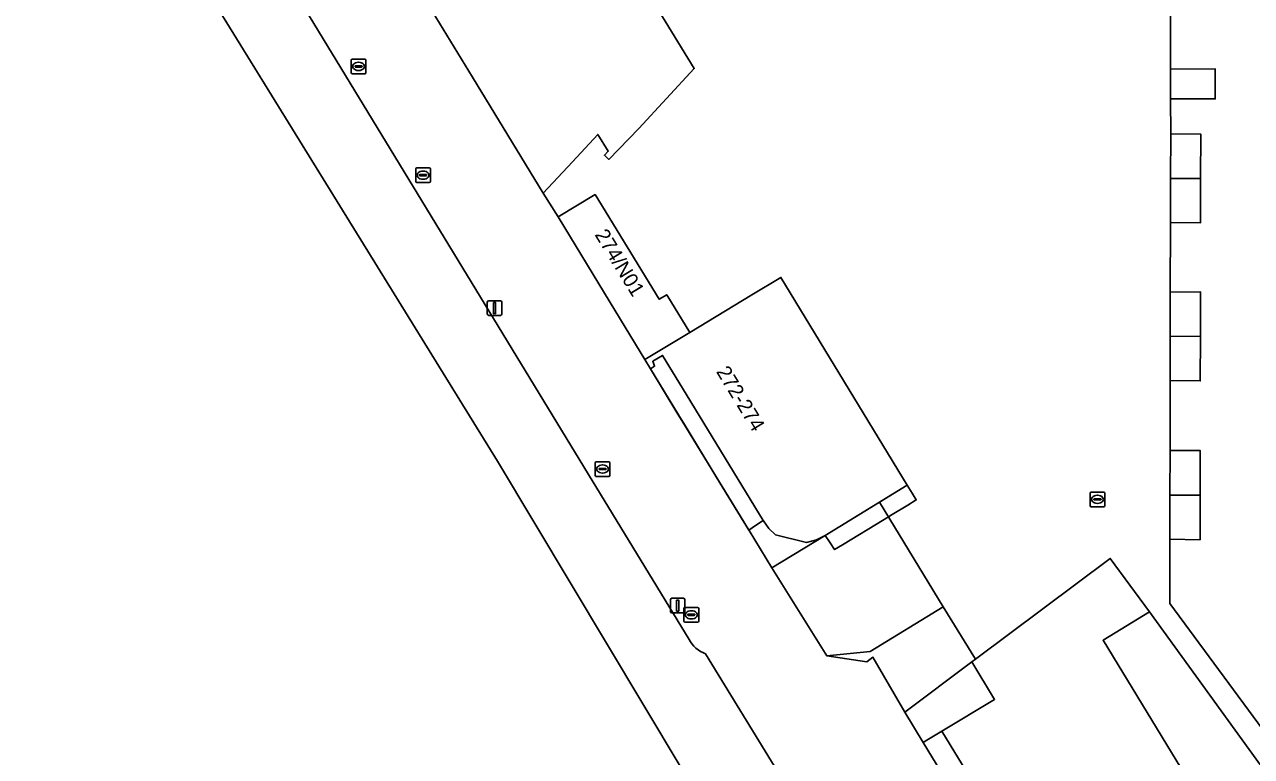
# Model space of a CAD drawing. Extents: x 160377 to 161131, y 383938 to 384853.
# Drawn here: x 160388.2 to 160471.8, y 384659.3 to 384709.2 of the extents above; entities that cross this region are included whole.
import ezdxf

# ---------------------------------------------------------------- set-up
doc = ezdxf.new("R2010")
doc.units = 0
for name, color, linetype in [('IMGEO_Brandkraan', 7, 'Continuous'), ('IMGEO_Erf', 7, 'Continuous'), ('IMGEO_Kolk', 7, 'Continuous'), ('IMGEO_Lichtmast', 7, 'Continuous'), ('IMGEO_Pand', 7, 'Continuous'), ('IMGEO_Pand_nummerreeks', 7, 'Continuous'), ('IMGEO_Pand_overbouw', 7, 'Continuous'), ('IMGEO_Parkeervlak_open', 7, 'Continuous'), ('IMGEO_Rijbaan_lokaal_gesloten', 7, 'Continuous'), ('IMGEO_Rioolput', 7, 'Continuous'), ('IMGEO_Terreindeel_zand', 7, 'Continuous'), ('IMGEO_Voetpad_open', 7, 'Continuous')]:
    doc.layers.add(name, color=color, linetype=linetype)

msp = doc.modelspace()

# ---------------------------------------------------------------- linework, layer by layer
at = {"layer": 'IMGEO_Brandkraan'}
for p, q in [((160410.453, 384705.93), (160410.453, 384706.782)), ((160410.528, 384706.856), (160411.38, 384706.856)), ((160410.712, 384706.35), (160410.712, 384706.362)), ((160411.15, 384706.313), (160410.752, 384706.313)), ((160410.755, 384706.399), (160411.153, 384706.399)), ((160410.941, 384706.636), (160410.966, 384706.636)), ((160411.196, 384706.362), (160411.196, 384706.35)), ((160411.454, 384706.782), (160411.454, 384705.93)), ((160411.38, 384705.856), (160410.528, 384705.856)), ((160410.964, 384706.076), (160410.939, 384706.076))]:
    msp.add_line(p, q, dxfattribs=at)
for points in [[(160410.453, 384705.93), (160410.453, 384706.782)], [(160410.528, 384706.856), (160411.38, 384706.856)], [(160411.454, 384706.782), (160411.454, 384705.93)], [(160411.38, 384705.856), (160410.528, 384705.856)]]:
    msp.add_lwpolyline(points, dxfattribs=at)
for centre, radius, start, end in [((160410.53, 384706.78), 0.0765, 91.55205, 178.44795), ((160410.53, 384706.78), 0.0765, 91.55205, 178.44795), ((160410.752, 384706.359), 0.0403, 85.87752, 175.75265), ((160410.749, 384706.349), 0.0366, 178.93798, 274.71019), ((160411.153, 384706.356), 0.043, 264.86636, 352.45326), ((160411.157, 384706.361), 0.0386, 1.73085, 96.63898), ((160411.378, 384706.78), 0.0765, 1.55205, 88.44795), ((160411.378, 384706.78), 0.0765, 1.55205, 88.44795), ((160410.53, 384705.932), 0.0765, 181.55205, 268.44795), ((160410.53, 384705.932), 0.0765, 181.55205, 268.44795), ((160411.378, 384705.932), 0.0765, 271.55205, 358.44795), ((160411.378, 384705.932), 0.0765, 271.55205, 358.44795)]:
    msp.add_arc(centre, radius, start, end, dxfattribs=at)
for centre, major_axis, ratio, start_param, end_param in [((160410.94, 384706.356), (-0.387, 0.002), 0.722429, 4.712389, 7.853982), ((160410.965, 384706.356), (-0.39, 0.002), 0.717154, 1.570796, 4.712389)]:
    msp.add_ellipse(centre, major_axis=major_axis, ratio=ratio, start_param=start_param, end_param=end_param, dxfattribs=at)
at = {"layer": 'IMGEO_Erf'}
for points in [[(160479.098, 384722.358), (160466.304, 384713.501), (160466.315, 384706.177), (160469.372, 384706.18), (160469.375, 384704.132), (160466.318, 384704.146), (160466.334, 384701.748), (160468.387, 384701.741), (160468.377, 384698.707), (160468.367, 384695.673), (160466.316, 384695.695), (160466.299, 384690.955), (160468.371, 384690.963), (160468.361, 384687.925), (160468.35, 384684.887), (160466.303, 384684.92), (160466.29, 384680.132), (160468.346, 384680.138), (160468.343, 384677.095), (160468.34, 384674.051), (160466.281, 384674.086), (160466.274, 384669.689), (160473.289, 384660.154)], [(160473.289, 384660.154), (160466.274, 384669.689), (160466.281, 384674.086), (160466.285, 384677.097), (160466.29, 384680.132), (160466.303, 384684.92), (160466.301, 384687.932), (160466.299, 384690.955), (160466.316, 384695.695), (160466.325, 384698.714), (160466.334, 384701.748), (160466.318, 384704.146), (160466.315, 384706.177), (160466.304, 384713.501), (160479.098, 384722.358)], [(160426.923, 384717.745), (160427.664, 384716.339), (160433.844, 384706.201), (160430.071, 384702.125), (160428.022, 384700.001), (160427.717, 384700.287), (160427.973, 384700.562), (160427.261, 384701.716), (160425.536, 384699.847), (160423.534, 384697.703), (160424.566, 384696.098), (160427.085, 384697.611), (160431.451, 384690.458), (160431.963, 384690.771), (160433.535, 384688.196), (160437.774, 384690.756), (160439.752, 384691.951), (160448.372, 384677.765), (160446.471, 384676.603), (160450.828, 384669.473), (160453.015, 384665.893), (160462.214, 384672.767), (160464.883, 384669.131), (160479.261, 384649.275)], [(160471.267, 384627.252), (160450.738, 384660.987), (160449.7, 384660.356), (160449.453, 384660.205), (160451.536, 384656.783)]]:
    msp.add_lwpolyline(points, dxfattribs=at)
for points in [[(160482.03, 384633.785), (160487.376, 384638.462), (160479.261, 384649.275), (160464.883, 384669.131), (160461.726, 384667.191)], [(160454.327, 384663.15), (160452.774, 384665.713), (160448.214, 384662.28), (160449.453, 384660.205), (160449.7, 384660.356), (160450.738, 384660.987)]]:
    msp.add_lwpolyline(points, close=True, dxfattribs=at)
at = {"layer": 'IMGEO_Kolk'}
for p, q in [((160414.847, 384698.507), (160414.847, 384699.359)), ((160414.922, 384699.433), (160415.774, 384699.433)), ((160415.106, 384698.927), (160415.106, 384698.939)), ((160415.544, 384698.89), (160415.146, 384698.89)), ((160415.149, 384698.976), (160415.547, 384698.976)), ((160415.335, 384699.213), (160415.36, 384699.213)), ((160415.59, 384698.939), (160415.59, 384698.927)), ((160415.848, 384699.359), (160415.848, 384698.507)), ((160415.774, 384698.433), (160414.922, 384698.433)), ((160415.358, 384698.653), (160415.333, 384698.653)), ((160427.089, 384678.448), (160427.089, 384679.3)), ((160427.164, 384679.374), (160428.016, 384679.374)), ((160427.348, 384678.868), (160427.348, 384678.88)), ((160427.786, 384678.831), (160427.388, 384678.831)), ((160427.391, 384678.917), (160427.789, 384678.917)), ((160427.577, 384679.154), (160427.602, 384679.154)), ((160427.832, 384678.88), (160427.832, 384678.868)), ((160428.09, 384679.3), (160428.09, 384678.448)), ((160428.016, 384678.374), (160427.164, 384678.374)), ((160427.6, 384678.594), (160427.575, 384678.594)), ((160433.143, 384668.498), (160433.143, 384669.35)), ((160433.218, 384669.424), (160434.07, 384669.424)), ((160433.402, 384668.918), (160433.402, 384668.93)), ((160433.84, 384668.881), (160433.442, 384668.881)), ((160433.445, 384668.967), (160433.843, 384668.967)), ((160433.631, 384669.204), (160433.656, 384669.204)), ((160433.886, 384668.93), (160433.886, 384668.918)), ((160434.144, 384669.35), (160434.144, 384668.498)), ((160434.07, 384668.424), (160433.218, 384668.424)), ((160433.654, 384668.644), (160433.629, 384668.644))]:
    msp.add_line(p, q, dxfattribs=at)
for points in [[(160414.847, 384698.507), (160414.847, 384699.359)], [(160414.922, 384699.433), (160415.774, 384699.433)], [(160415.848, 384699.359), (160415.848, 384698.507)], [(160415.774, 384698.433), (160414.922, 384698.433)], [(160427.089, 384678.448), (160427.089, 384679.3)], [(160427.164, 384679.374), (160428.016, 384679.374)], [(160428.09, 384679.3), (160428.09, 384678.448)], [(160428.016, 384678.374), (160427.164, 384678.374)], [(160433.143, 384668.498), (160433.143, 384669.35)], [(160433.218, 384669.424), (160434.07, 384669.424)], [(160434.144, 384669.35), (160434.144, 384668.498)], [(160434.07, 384668.424), (160433.218, 384668.424)]]:
    msp.add_lwpolyline(points, dxfattribs=at)
for centre, radius, start, end in [((160414.924, 384699.357), 0.0765, 91.55205, 178.44795), ((160414.924, 384699.357), 0.0765, 91.55205, 178.44795), ((160415.146, 384698.936), 0.0403, 85.87752, 175.75265), ((160415.143, 384698.926), 0.0366, 178.93798, 274.71019), ((160415.547, 384698.933), 0.043, 264.86636, 352.45326), ((160415.551, 384698.938), 0.0386, 1.73085, 96.63898), ((160415.772, 384699.357), 0.0765, 1.55205, 88.44795), ((160415.772, 384699.357), 0.0765, 1.55205, 88.44795), ((160414.924, 384698.509), 0.0765, 181.55205, 268.44795), ((160414.924, 384698.509), 0.0765, 181.55205, 268.44795), ((160415.772, 384698.509), 0.0765, 271.55205, 358.44795), ((160415.772, 384698.509), 0.0765, 271.55205, 358.44795), ((160427.166, 384679.298), 0.0765, 91.55205, 178.44795), ((160427.166, 384679.298), 0.0765, 91.55205, 178.44795), ((160427.388, 384678.877), 0.0403, 85.87752, 175.75265), ((160427.385, 384678.867), 0.0366, 178.93798, 274.71019), ((160427.789, 384678.874), 0.043, 264.86636, 352.45326), ((160427.793, 384678.879), 0.0386, 1.73085, 96.63898), ((160428.014, 384679.298), 0.0765, 1.55205, 88.44795), ((160428.014, 384679.298), 0.0765, 1.55205, 88.44795), ((160427.166, 384678.45), 0.0765, 181.55205, 268.44795), ((160427.166, 384678.45), 0.0765, 181.55205, 268.44795), ((160428.014, 384678.45), 0.0765, 271.55205, 358.44795), ((160428.014, 384678.45), 0.0765, 271.55205, 358.44795), ((160433.22, 384669.348), 0.0765, 91.55205, 178.44795), ((160433.22, 384669.348), 0.0765, 91.55205, 178.44795), ((160433.442, 384668.927), 0.0403, 85.87752, 175.75265), ((160433.439, 384668.917), 0.0366, 178.93798, 274.71019), ((160433.843, 384668.924), 0.043, 264.86636, 352.45326), ((160433.847, 384668.929), 0.0386, 1.73085, 96.63898), ((160434.068, 384669.348), 0.0765, 1.55205, 88.44795), ((160434.068, 384669.348), 0.0765, 1.55205, 88.44795), ((160433.22, 384668.5), 0.0765, 181.55205, 268.44795), ((160433.22, 384668.5), 0.0765, 181.55205, 268.44795), ((160434.068, 384668.5), 0.0765, 271.55205, 358.44795), ((160434.068, 384668.5), 0.0765, 271.55205, 358.44795)]:
    msp.add_arc(centre, radius, start, end, dxfattribs=at)
for centre, major_axis, ratio, start_param, end_param in [((160415.334, 384698.933), (-0.387, 0.002), 0.722429, 4.712389, 7.853982), ((160415.359, 384698.933), (-0.39, 0.002), 0.717154, 1.570796, 4.712389), ((160427.576, 384678.874), (-0.387, 0.002), 0.722429, 4.712389, 7.853982), ((160427.601, 384678.874), (-0.39, 0.002), 0.717154, 1.570796, 4.712389), ((160433.63, 384668.924), (-0.387, 0.002), 0.722429, 4.712389, 7.853982), ((160433.655, 384668.924), (-0.39, 0.002), 0.717154, 1.570796, 4.712389)]:
    msp.add_ellipse(centre, major_axis=major_axis, ratio=ratio, start_param=start_param, end_param=end_param, dxfattribs=at)
at = {"layer": 'IMGEO_Lichtmast'}
for p, q in [((160419.729, 384689.459), (160419.729, 384690.259)), ((160419.729, 384690.259), (160419.729, 384689.459)), ((160419.829, 384690.359), (160420.619, 384690.359)), ((160420.619, 384690.359), (160419.829, 384690.359)), ((160420.719, 384690.259), (160420.719, 384689.459)), ((160420.719, 384689.459), (160420.719, 384690.259)), ((160420.619, 384689.359), (160419.829, 384689.359)), ((160419.829, 384689.359), (160420.619, 384689.359)), ((160432.219, 384669.152), (160432.219, 384669.952)), ((160432.219, 384669.952), (160432.219, 384669.152)), ((160432.319, 384670.052), (160433.109, 384670.052)), ((160433.109, 384670.052), (160432.319, 384670.052)), ((160433.209, 384669.952), (160433.209, 384669.152)), ((160433.209, 384669.152), (160433.209, 384669.952)), ((160433.109, 384669.052), (160432.319, 384669.052)), ((160432.319, 384669.052), (160433.109, 384669.052))]:
    msp.add_line(p, q, dxfattribs=at)
for points in [[(160420.149, 384690.234), (160420.299, 384690.234), (160420.299, 384689.484), (160420.149, 384689.484), (160420.149, 384690.234)], [(160432.639, 384669.927), (160432.789, 384669.927), (160432.789, 384669.177), (160432.639, 384669.177), (160432.639, 384669.927)]]:
    msp.add_lwpolyline(points, dxfattribs=at)
for centre, start, end in [((160419.829, 384690.259), 90, 180), ((160419.829, 384690.259), 90, 180), ((160420.619, 384690.259), 0, 90), ((160420.619, 384690.259), 360, 90), ((160419.829, 384689.459), 180, 270), ((160419.829, 384689.459), 180, 270), ((160420.619, 384689.459), 270, 0), ((160420.619, 384689.459), 270, 0), ((160432.319, 384669.952), 90, 180), ((160432.319, 384669.952), 90, 180), ((160433.109, 384669.952), 0, 90), ((160433.109, 384669.952), 360, 90), ((160432.319, 384669.152), 180, 270), ((160432.319, 384669.152), 180, 270), ((160433.109, 384669.152), 270, 0), ((160433.109, 384669.152), 270, 0)]:
    msp.add_arc(centre, 0.1, start, end, dxfattribs=at)
at = {"layer": 'IMGEO_Pand'}
msp.add_lwpolyline([(160406.366, 384725.891), (160408.648, 384722.145), (160411.211, 384717.938), (160418.713, 384705.632), (160423.534, 384697.703), (160425.536, 384699.847), (160427.261, 384701.716), (160427.973, 384700.562), (160427.717, 384700.287), (160428.022, 384700.001), (160430.071, 384702.125), (160433.844, 384706.201), (160427.664, 384716.339), (160426.923, 384717.745)], dxfattribs=at)
for points in [[(160466.315, 384706.177), (160466.318, 384704.146), (160469.375, 384704.132), (160469.372, 384706.18)], [(160468.387, 384701.741), (160466.334, 384701.748), (160466.325, 384698.714), (160468.377, 384698.707)], [(160468.377, 384698.707), (160466.325, 384698.714), (160466.316, 384695.695), (160468.367, 384695.673)], [(160427.085, 384697.611), (160424.566, 384696.098), (160428.097, 384690.251), (160430.483, 384686.353), (160433.535, 384688.196), (160431.963, 384690.771), (160431.451, 384690.458)], [(160439.752, 384691.951), (160437.774, 384690.756), (160433.535, 384688.196), (160430.483, 384686.353), (160430.869, 384685.721), (160431.142, 384685.888), (160431.01, 384686.226), (160431.684, 384686.633), (160433.04, 384684.398), (160438.551, 384675.356), (160438.56, 384675.341), (160438.923, 384674.809), (160439.386, 384674.373), (160441.489, 384673.869), (160442.177, 384674.051), (160442.78, 384674.348), (160446.471, 384676.603), (160448.372, 384677.765)], [(160468.371, 384690.963), (160466.299, 384690.955), (160466.301, 384687.932), (160468.361, 384687.925)], [(160468.361, 384687.925), (160466.301, 384687.932), (160466.303, 384684.92), (160468.35, 384684.887)], [(160468.346, 384680.138), (160466.29, 384680.132), (160466.285, 384677.097), (160468.343, 384677.095)], [(160468.343, 384677.095), (160466.285, 384677.097), (160466.281, 384674.086), (160468.34, 384674.051)], [(160461.726, 384667.191), (160464.883, 384669.131), (160462.214, 384672.767), (160453.015, 384665.893), (160452.774, 384665.713), (160454.327, 384663.15), (160450.738, 384660.987), (160471.267, 384627.252), (160472.542, 384628.033), (160473.552, 384626.359), (160480.044, 384632.046), (160482.03, 384633.785)]]:
    msp.add_lwpolyline(points, close=True, dxfattribs=at)
at = {"layer": 'IMGEO_Pand_overbouw'}
for points in [[(160433.04, 384684.398), (160431.684, 384686.633), (160431.01, 384686.226), (160431.142, 384685.888), (160430.869, 384685.721), (160432.734, 384682.628), (160433.07, 384682.076), (160434.993, 384678.919), (160435.315, 384678.39), (160437.215, 384675.27), (160437.555, 384674.712), (160438.024, 384675.015), (160438.551, 384675.356)], [(160442.78, 384674.348), (160443.111, 384673.836), (160443.408, 384673.377), (160443.952, 384673.707), (160446.788, 384675.429), (160447.339, 384675.764), (160448.417, 384676.418), (160448.982, 384676.761), (160448.697, 384677.23), (160448.372, 384677.765)]]:
    msp.add_lwpolyline(points, close=True, dxfattribs=at)
msp.add_lwpolyline([(160471.267, 384627.252), (160450.738, 384660.987), (160449.7, 384660.356), (160449.453, 384660.205), (160451.536, 384656.783)], dxfattribs=at)
at = {"layer": 'IMGEO_Parkeervlak_open'}
msp.add_lwpolyline([(160446.471, 384676.603), (160442.78, 384674.348), (160439.134, 384672.12), (160442.891, 384666.122), (160445.831, 384666.42), (160450.828, 384669.473)], close=True, dxfattribs=at)
at = {"layer": 'IMGEO_Rijbaan_lokaal_gesloten'}
for points in [[(160388.17, 384731.725), (160420.428, 384679.401), (160462.816, 384608.568)], [(160433.493, 384667.235), (160426.631, 384678.501), (160399.003, 384723.911)], [(160439.552, 384658.199), (160434.603, 384666.269)]]:
    msp.add_lwpolyline(points, dxfattribs=at)
msp.add_arc((160435.321, 384668.214), 2.074, 208.18628, 249.74956, dxfattribs=at)
at = {"layer": 'IMGEO_Rioolput'}
for p, q in [((160460.841, 384676.377), (160460.841, 384677.229)), ((160460.916, 384677.303), (160461.768, 384677.303)), ((160461.329, 384677.083), (160461.354, 384677.083)), ((160461.842, 384677.229), (160461.842, 384676.377)), ((160461.768, 384676.303), (160460.916, 384676.303)), ((160461.1, 384676.797), (160461.1, 384676.809)), ((160461.538, 384676.76), (160461.14, 384676.76)), ((160461.143, 384676.846), (160461.541, 384676.846)), ((160461.352, 384676.523), (160461.327, 384676.523)), ((160461.584, 384676.809), (160461.584, 384676.797))]:
    msp.add_line(p, q, dxfattribs=at)
for points in [[(160460.841, 384676.377), (160460.841, 384677.229)], [(160460.916, 384677.303), (160461.768, 384677.303)], [(160461.842, 384677.229), (160461.842, 384676.377)], [(160461.768, 384676.303), (160460.916, 384676.303)]]:
    msp.add_lwpolyline(points, dxfattribs=at)
for centre, radius, start, end in [((160460.918, 384677.227), 0.0765, 91.55205, 178.44795), ((160460.918, 384677.227), 0.0765, 91.55205, 178.44795), ((160461.766, 384677.227), 0.0765, 1.55205, 88.44795), ((160461.766, 384677.227), 0.0765, 1.55205, 88.44795), ((160460.918, 384676.379), 0.0765, 181.55205, 268.44795), ((160460.918, 384676.379), 0.0765, 181.55205, 268.44795), ((160461.14, 384676.806), 0.0403, 85.87752, 175.75265), ((160461.137, 384676.796), 0.0366, 178.93798, 274.71019), ((160461.541, 384676.803), 0.043, 264.86636, 352.45326), ((160461.545, 384676.808), 0.0386, 1.73085, 96.63898), ((160461.766, 384676.379), 0.0765, 271.55205, 358.44795), ((160461.766, 384676.379), 0.0765, 271.55205, 358.44795)]:
    msp.add_arc(centre, radius, start, end, dxfattribs=at)
for centre, major_axis, ratio, start_param, end_param in [((160461.328, 384676.803), (-0.387, 0.002), 0.722429, 4.712389, 7.853982), ((160461.353, 384676.803), (-0.39, 0.002), 0.717154, 1.570796, 4.712389)]:
    msp.add_ellipse(centre, major_axis=major_axis, ratio=ratio, start_param=start_param, end_param=end_param, dxfattribs=at)
at = {"layer": 'IMGEO_Terreindeel_zand'}
for points in [[(160399.003, 384723.911), (160426.631, 384678.501), (160433.493, 384667.235)], [(160451.536, 384656.783), (160449.453, 384660.205), (160448.214, 384662.28), (160446.025, 384666.026), (160445.62, 384665.724), (160442.891, 384666.122), (160439.134, 384672.12), (160437.589, 384674.667), (160437.242, 384675.226), (160435.345, 384678.345), (160435.007, 384678.899), (160433.106, 384682.029), (160432.776, 384682.575), (160430.869, 384685.721), (160430.483, 384686.353), (160428.097, 384690.251), (160424.566, 384696.098), (160423.534, 384697.703), (160418.713, 384705.632), (160411.211, 384717.938)], [(160434.603, 384666.269), (160439.552, 384658.199)]]:
    msp.add_lwpolyline(points, dxfattribs=at)
msp.add_arc((160435.321, 384668.214), 2.074, 208.18628, 249.74956, dxfattribs=at)
at = {"layer": 'IMGEO_Voetpad_open'}
for points in [[(160433.04, 384684.398), (160431.684, 384686.633), (160431.01, 384686.226), (160431.142, 384685.888), (160430.869, 384685.721), (160432.776, 384682.575), (160433.106, 384682.029), (160435.007, 384678.899), (160435.345, 384678.345), (160437.242, 384675.226), (160437.589, 384674.667), (160439.134, 384672.12), (160442.78, 384674.348), (160442.177, 384674.051), (160441.489, 384673.869), (160439.386, 384674.373), (160438.923, 384674.809), (160438.56, 384675.341), (160438.551, 384675.356)], [(160450.828, 384669.473), (160445.831, 384666.42), (160442.891, 384666.122), (160445.62, 384665.724), (160446.025, 384666.026), (160448.214, 384662.28), (160452.774, 384665.713), (160453.015, 384665.893)]]:
    msp.add_lwpolyline(points, close=True, dxfattribs=at)

# ---------------------------------------------------------------- texts
at = {"layer": 'IMGEO_Pand_nummerreeks'}
for s, rotation, p in [('274/N01', 301.39788, (160427.025, 384694.87)), ('272-274', 301.34058, (160435.308, 384685.527))]:
    msp.add_text(s, height=1, rotation=rotation, dxfattribs=at).set_placement(p)

doc.saveas('drawing.dxf')
